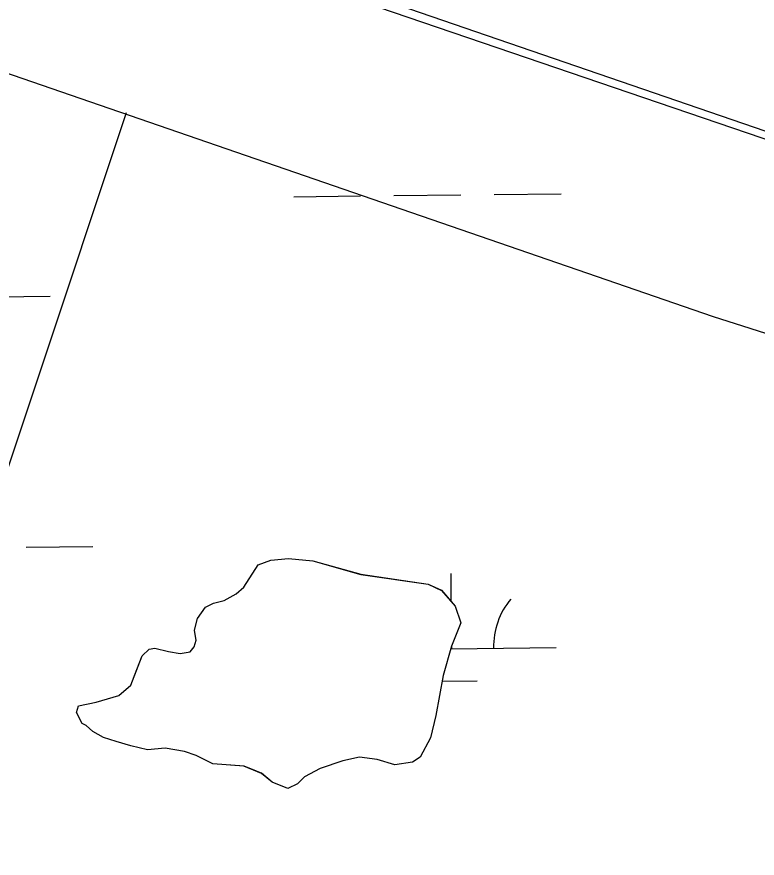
# Model space of a CAD drawing. Extents: x 3734862 to 3772949, y 391520 to 417239.
# Drawn here: x 3747011.2 to 3747365.6, y 412473.5 to 412876.3 of the extents above; entities that cross this region are included whole.
import ezdxf

# ---------------------------------------------------------------- set-up
doc = ezdxf.new("R2010")
doc.units = 0
doc.layers.add('V-TOPO-SHOR', color=7, linetype='Continuous')
doc.layers.add('V-WETL-SWMP', color=7, linetype='Continuous')

msp = doc.modelspace()

# ---------------------------------------------------------------- linework, layer by layer
at = {"layer": 'V-TOPO-SHOR'}
msp.add_line((3748053.35, 412586.1), (3747181.33, 412886.24), dxfattribs=at)
for points in [[(3745988.86, 413184.65), (3746110.98, 413184.65), (3746514.01, 413025.88), (3746807.12, 412928.18), (3746990.32, 412854.9), (3747344.49, 412732.77), (3747881.86, 412561.79), (3748565.78, 412305.32), (3749054.3, 412122.12), (3749518.39, 411963.36), (3749689.37, 411902.29), (3749994.38, 411781.52)], [(3746831.55, 412146.55), (3746978.1, 412574), (3747063.59, 412830.48)], [(3747119.93, 412517.5), (3747104.95, 412518.69), (3747097.05, 412522.56), (3747091.46, 412524.53), (3747082.11, 412526.09), (3747073.66, 412525.29), (3747065.73, 412527.29), (3747058.73, 412529.28), (3747052.67, 412531.25), (3747047.56, 412534.15), (3747044.33, 412537.01), (3747042.47, 412537.98), (3747039.75, 412543.18), (3747040.74, 412546.44), (3747049.2, 412548.18), (3747060.03, 412551.28), (3747065.73, 412556.34), (3747068.67, 412563.79), (3747071.12, 412570.32), (3747074.45, 412573.54), (3747077.27, 412573.96), (3747083.8, 412572.45), (3747089.41, 412571.42), (3747094.11, 412572.28), (3747096.02, 412574.59), (3747097.01, 412577.86), (3747096.15, 412582.56), (3747097.65, 412588.16), (3747101.49, 412593.72), (3747105.27, 412595.53), (3747110.44, 412596.85), (3747116.12, 412600.04), (3747119.92, 412603.26), (3747126.65, 412613.93), (3747132.78, 412616.17), (3747141.23, 412616.97), (3747152.93, 412615.84), (3747175.78, 412609.38), (3747208.04, 412604.63), (3747214.55, 412601.71), (3747220.99, 412594.11), (3747223.67, 412586.1), (3747219.27, 412574.93), (3747215.29, 412560.93), (3747211.7, 412541.78), (3747209.18, 412531.04), (3747204.34, 412521.75), (3747200.56, 412519.47), (3747192.1, 412518.2), (3747183.71, 412520.68), (3747175.29, 412521.76), (3747167.3, 412520.01), (3747156.46, 412516.44), (3747148.9, 412512.35), (3747145.56, 412509.12), (3747140.84, 412506.85), (3747133.39, 412509.79), (3747128.31, 412514.09), (3747125.98, 412515.06), (3747119.93, 412517.5)]]:
    msp.add_lwpolyline(points, dxfattribs=at)
at = {"layer": 'V-WETL-SWMP'}
for p, q in [((3747439.77, 412793.63), (3747115.59, 412904.42)), ((3747143.72, 412790.21), (3747175.72, 412790.55)), ((3747191.72, 412790.71), (3747223.71, 412791.05)), ((3747239.71, 412791.22), (3747271.71, 412791.56)), ((3746927.16, 412741.49), (3747027.15, 412742.54)), ((3747015.58, 412622.35), (3747047.58, 412622.68)), ((3747119.92, 412603.24), (3747126.65, 412613.91)), ((3747126.65, 412613.91), (3747132.78, 412616.15)), ((3747132.78, 412616.15), (3747141.23, 412616.95)), ((3747141.23, 412616.95), (3747152.92, 412615.82)), ((3747152.92, 412615.82), (3747175.78, 412609.36)), ((3747175.78, 412609.36), (3747208.03, 412604.61)), ((3747219.18, 412596.22), (3747219.04, 412609.75)), ((3747116.11, 412600.02), (3747119.92, 412603.24)), ((3747208.03, 412604.61), (3747214.55, 412601.7)), ((3747214.55, 412601.7), (3747220.98, 412594.09)), ((3747110.44, 412596.84), (3747116.11, 412600.02)), ((3747097.65, 412588.14), (3747101.49, 412593.7)), ((3747101.49, 412593.7), (3747105.26, 412595.51)), ((3747105.26, 412595.51), (3747110.44, 412596.84)), ((3747220.98, 412594.09), (3747223.66, 412586.08)), ((3747096.15, 412582.54), (3747097.65, 412588.14)), ((3747223.66, 412586.08), (3747219.27, 412574.91)), ((3747097.01, 412577.84), (3747096.15, 412582.54)), ((3747096.02, 412574.58), (3747097.01, 412577.84)), ((3747071.11, 412570.3), (3747074.45, 412573.53)), ((3747074.45, 412573.53), (3747077.26, 412573.95)), ((3747077.26, 412573.95), (3747083.8, 412572.44)), ((3747094.11, 412572.27), (3747096.02, 412574.58)), ((3747219.27, 412574.91), (3747215.29, 412560.92)), ((3747218.94, 412573.75), (3747269.42, 412574.28)), ((3747219.42, 412573.76), (3747219.4, 412575.26)), ((3747065.73, 412556.33), (3747071.11, 412570.3)), ((3747083.8, 412572.44), (3747089.41, 412571.41)), ((3747089.41, 412571.41), (3747094.11, 412572.27)), ((3747215.29, 412560.92), (3747211.7, 412541.76)), ((3747214.79, 412558.28), (3747231.58, 412558.45)), ((3747060.02, 412551.27), (3747065.73, 412556.33)), ((3747049.2, 412548.17), (3747060.02, 412551.27)), ((3747039.74, 412543.17), (3747040.73, 412546.43)), ((3747040.73, 412546.43), (3747049.2, 412548.17)), ((3747042.47, 412537.97), (3747039.74, 412543.17)), ((3747211.7, 412541.76), (3747209.18, 412531.03)), ((3747044.33, 412537), (3747042.47, 412537.97)), ((3747047.56, 412534.13), (3747044.33, 412537)), ((3747052.67, 412531.24), (3747047.56, 412534.13)), ((3747058.73, 412529.27), (3747052.67, 412531.24)), ((3747065.72, 412527.28), (3747058.73, 412529.27)), ((3747209.18, 412531.03), (3747204.34, 412521.74)), ((3747073.66, 412525.27), (3747065.72, 412527.28)), ((3747082.11, 412526.07), (3747073.66, 412525.27)), ((3747091.45, 412524.51), (3747082.11, 412526.07)), ((3747097.04, 412522.55), (3747091.45, 412524.51)), ((3747104.95, 412518.67), (3747097.04, 412522.55)), ((3747175.29, 412521.74), (3747167.29, 412520)), ((3747183.7, 412520.67), (3747175.29, 412521.74)), ((3747192.1, 412518.19), (3747183.7, 412520.67)), ((3747204.34, 412521.74), (3747200.55, 412519.45)), ((3747119.92, 412517.49), (3747104.95, 412518.67)), ((3747128.3, 412514.07), (3747119.92, 412517.49)), ((3747156.46, 412516.43), (3747148.89, 412512.33)), ((3747167.29, 412520), (3747156.46, 412516.43)), ((3747200.55, 412519.45), (3747192.1, 412518.19)), ((3747133.39, 412509.77), (3747128.3, 412514.07)), ((3747140.84, 412506.84), (3747133.39, 412509.77)), ((3747145.56, 412509.11), (3747140.84, 412506.84)), ((3747148.89, 412512.33), (3747145.56, 412509.11))]:
    msp.add_line(p, q, dxfattribs=at)
msp.add_arc((3747274.65, 412574.81), 35.25, 139.8333, 181.377, dxfattribs=at)

doc.saveas('drawing.dxf')
